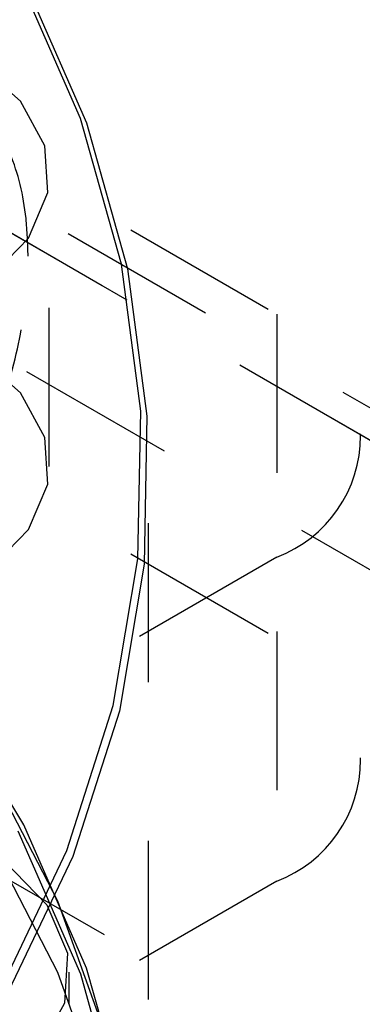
# Model space of a CAD drawing. Header units: inches. Extents: x 1907 to 2452, y -210 to -54.
# Tile 268 of 656: x 1999.938 to 2000.154, y -195.836 to -195.216. Entities that reach past the tile are written whole.
import ezdxf

# ---------------------------------------------------------------- set-up
doc = ezdxf.new("R2010")
doc.units = ezdxf.units.IN
doc.header["$LTSCALE"] = 0.5
doc.header["$MEASUREMENT"] = 0
doc.linetypes.add('HIDDEN', pattern=[0.225, 0.15, -0.075])
doc.layers.add('SID-M-H', color=4, linetype='HIDDEN')

msp = doc.modelspace()

# ---------------------------------------------------------------- linework, layer by layer
at = {"layer": 'SID-M-H'}
for p, q in [((1998.34583, -194.84207), (2001.43942, -196.62796)), ((1999.62219, -195.1502), (2001.298, -196.11762)), ((1999.97644, -195.27781), (1999.93701, -195.1877)), ((1999.94075, -195.19024), (1999.98026, -195.28054)), ((1999.74594, -195.24207), (2001.43942, -196.21969)), ((2001.72226, -196.38304), (1999.74596, -195.24215)), ((1999.93863, -195.26687), (1999.91062, -195.24222)), ((1999.83499, -195.24798), (2000.10016, -195.40105)), ((1999.95408, -195.29496), (1999.93863, -195.26687)), ((2000.00231, -195.36954), (1999.97644, -195.27781)), ((1999.98026, -195.28054), (2000.00619, -195.37246)), ((1999.95582, -195.32442), (1999.95408, -195.29496)), ((1999.9568, -195.49708), (1999.9568, -195.31335)), ((1999.94373, -195.35306), (1999.95582, -195.32442)), ((1999.76933, -195.33721), (2001.298, -196.21969)), ((1999.9187, -195.37876), (1999.94373, -195.35306)), ((2000.01442, -195.46222), (2000.00231, -195.36954)), ((2000.00619, -195.37246), (2000.01833, -195.46534)), ((2000.10016, -195.40105), (2000.10016, -195.75826)), ((1999.93863, -195.45059), (1999.91062, -195.42594)), ((1999.83499, -195.45211), (2000.10016, -195.60519)), ((1999.95408, -195.47869), (1999.93863, -195.45059)), ((2000.01269, -195.55515), (2000.01442, -195.46222)), ((2000.01833, -195.46534), (2000.01659, -195.55847)), ((1999.95582, -195.50815), (1999.95408, -195.47869)), ((2000.0193, -196.0328), (2000.0193, -195.50027)), ((1999.94373, -195.53679), (1999.95582, -195.50815)), ((1999.9187, -195.56248), (1999.94373, -195.53679)), ((2000.10016, -195.55413), (1999.34886, -195.98785)), ((1999.99713, -195.64766), (2000.01269, -195.55515)), ((2000.01659, -195.55847), (2000.00099, -195.65117)), ((1999.94075, -195.72278), (1999.88793, -195.63477)), ((1999.96784, -195.73905), (1999.99713, -195.64766)), ((2000.00099, -195.65117), (1999.97165, -195.74275)), ((1999.96219, -195.77087), (1999.91598, -195.68164)), ((1999.96219, -195.81578), (1999.91598, -195.72655)), ((1999.93701, -195.72661), (1999.97644, -195.81672)), ((1999.98026, -195.81308), (1999.94075, -195.72278)), ((1999.92506, -195.82865), (1999.96784, -195.73905)), ((1999.92866, -195.74576), (1999.95536, -195.77317)), ((1999.97165, -195.74275), (1999.92878, -195.83253)), ((2000.10016, -195.75826), (1999.34886, -196.19198)), ((1999.99494, -195.86207), (1999.96219, -195.77087)), ((1999.95536, -195.77317), (1999.96825, -195.80372)), ((1999.96825, -195.80372), (1999.9664, -195.83514)), ((2000.00619, -195.905), (1999.98026, -195.81308)), ((1999.99494, -195.90698), (1999.96219, -195.81578)), ((1999.9693, -196.03599), (1999.9693, -195.81553)), ((1999.97644, -195.81672), (2000.00231, -195.90846)), ((1999.9664, -195.83514), (1999.94992, -195.86511))]:
    msp.add_line(p, q, dxfattribs=at)
for centre in [(2000.07111, -195.47759), (2000.07111, -195.68173)]:
    msp.add_arc(centre, 0.08187, 290.78342, 69.21658, dxfattribs=at)
for points, knots in [([(1999.94349, -195.36451), (1999.94322, -195.35647), (1999.94246, -195.33311), (1999.93368, -195.29875), (1999.91476, -195.26515), (1999.89499, -195.25181), (1999.88546, -195.24538)], [0, 0, 0, 0, 0.1525455, 0.4429057, 0.7316582, 1, 1, 1, 1]), ([(1999.90727, -195.50527), (1999.90748, -195.5049), (1999.91683, -195.48878), (1999.92894, -195.45413), (1999.94154, -195.40666), (1999.94288, -195.37771), (1999.94349, -195.36451)], [0, 0, 0, 0, 0.008058, 0.35684, 0.706655, 1, 1, 1, 1])]:
    msp.add_open_spline(points, degree=3, knots=knots, dxfattribs=at)

doc.saveas('drawing.dxf')
